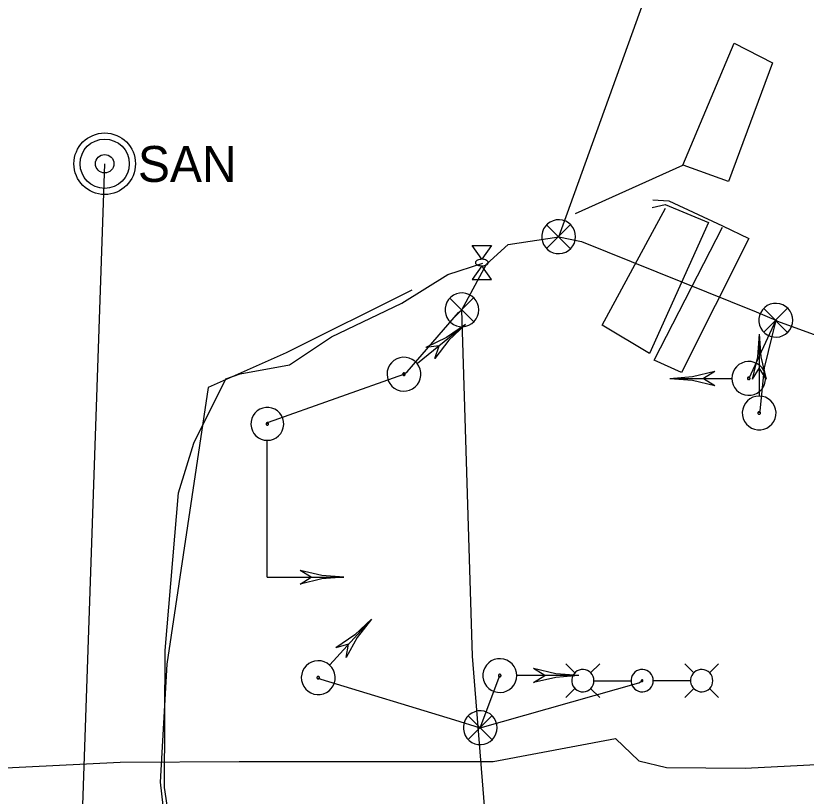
# Model space of a CAD drawing. Extents: x 600849 to 606371, y 330010 to 403088.
# Drawn here: x 602876.8 to 603030.9, y 402260.1 to 402412.2 of the extents above; entities that cross this region are included whole.
import ezdxf

# ---------------------------------------------------------------- set-up
doc = ezdxf.new("R2010")
doc.units = 0
for name, color, linetype in [('E_LTG', 7, 'Continuous'), ('E_LTG_CID', 7, 'Continuous'), ('E_LTG_Conduit', 7, 'Continuous'), ('E_SIG', 7, 'Continuous'), ('E_SIG_Conduit', 7, 'Continuous'), ('E_SIG_Loops', 7, 'Continuous'), ('E_UTL_AG', 7, 'Continuous'), ('E_UTL_E_UG', 7, 'Continuous'), ('E_UTL_FO_UG_QWEST', 7, 'Continuous'), ('E_UTL_SAN_MH', 7, 'Continuous'), ('E_UTL_SAN_UG', 7, 'Continuous')]:
    doc.layers.add(name, color=color, linetype=linetype)

msp = doc.modelspace()

# ---------------------------------------------------------------- linework, layer by layer
at = {"layer": 'E_LTG'}
for points in [[(602985.83, 402284.15), (602984.06, 402285.93)], [(602988.88, 402284.15), (602990.66, 402285.93)], [(603009, 402284.16), (603007.23, 402285.93)], [(603012.05, 402284.16), (603013.83, 402285.93)], [(602989.53, 402282.63), (602989.49, 402283.04), (602989.38, 402283.44), (602989.19, 402283.81), (602988.93, 402284.13), (602988.62, 402284.4), (602988.26, 402284.61), (602987.87, 402284.75), (602987.46, 402284.8), (602987.05, 402284.79), (602986.65, 402284.69), (602986.27, 402284.52), (602985.93, 402284.28), (602985.65, 402283.98), (602985.42, 402283.63), (602985.27, 402283.24), (602985.19, 402282.84), (602985.19, 402282.42), (602985.27, 402282.02), (602985.42, 402281.63), (602985.65, 402281.29), (602985.93, 402280.99), (602986.27, 402280.75), (602986.65, 402280.58), (602987.05, 402280.48), (602987.46, 402280.46), (602987.87, 402280.52), (602988.26, 402280.65), (602988.62, 402280.86), (602988.93, 402281.13), (602989.19, 402281.46), (602989.38, 402281.82), (602989.49, 402282.22), (602989.53, 402282.63)], [(603001.1, 402282.63), (603001.06, 402283.04), (603000.94, 402283.44), (603000.75, 402283.81), (603000.5, 402284.13), (603000.19, 402284.4), (602999.83, 402284.61), (602999.44, 402284.75), (602999.03, 402284.8), (602998.61, 402284.78), (602998.21, 402284.69), (602997.84, 402284.52), (602997.5, 402284.28), (602997.21, 402283.98), (602996.99, 402283.63), (602996.84, 402283.24), (602996.76, 402282.84), (602996.76, 402282.42), (602996.84, 402282.02), (602996.99, 402281.63), (602997.21, 402281.29), (602997.5, 402280.99), (602997.84, 402280.75), (602998.21, 402280.58), (602998.61, 402280.48), (602999.03, 402280.46), (602999.44, 402280.52), (602999.83, 402280.65), (603000.19, 402280.86), (603000.5, 402281.13), (603000.75, 402281.46), (603000.94, 402281.82), (603001.06, 402282.22), (603001.1, 402282.63)], [(603012.7, 402282.63), (603012.66, 402283.04), (603012.55, 402283.44), (603012.36, 402283.81), (603012.1, 402284.13), (603011.79, 402284.4), (603011.43, 402284.61), (603011.04, 402284.75), (603010.63, 402284.8), (603010.22, 402284.78), (603009.82, 402284.69), (603009.44, 402284.52), (603009.1, 402284.28), (603008.82, 402283.98), (603008.59, 402283.63), (603008.44, 402283.24), (603008.36, 402282.84), (603008.36, 402282.42), (603008.44, 402282.02), (603008.59, 402281.63), (603008.82, 402281.29), (603009.1, 402280.99), (603009.44, 402280.75), (603009.82, 402280.58), (603010.22, 402280.48), (603010.63, 402280.46), (603011.04, 402280.52), (603011.43, 402280.65), (603011.79, 402280.86), (603012.1, 402281.13), (603012.36, 402281.46), (603012.55, 402281.82), (603012.66, 402282.22), (603012.7, 402282.63)], [(602989.57, 402282.63), (602996.75, 402282.63)], [(602999.09, 402282.63), (602999.09, 402282.66), (602999.08, 402282.69), (602999.06, 402282.72), (602999.04, 402282.75), (602999.02, 402282.77), (602998.99, 402282.78), (602998.96, 402282.79), (602998.93, 402282.8), (602998.9, 402282.8), (602998.87, 402282.79), (602998.84, 402282.78), (602998.82, 402282.76), (602998.79, 402282.73), (602998.78, 402282.71), (602998.76, 402282.68), (602998.76, 402282.65), (602998.76, 402282.62), (602998.76, 402282.58), (602998.78, 402282.56), (602998.79, 402282.53), (602998.82, 402282.51), (602998.84, 402282.49), (602998.87, 402282.47), (602998.9, 402282.47), (602998.93, 402282.47), (602998.96, 402282.47), (602998.99, 402282.48), (602999.02, 402282.5), (602999.04, 402282.52), (602999.06, 402282.54), (602999.08, 402282.57), (602999.09, 402282.6), (602999.09, 402282.63)], [(603008.31, 402282.63), (603001.14, 402282.63)], [(602985.83, 402281.11), (602984.06, 402279.33)], [(602988.88, 402281.11), (602990.66, 402279.33)], [(603009, 402281.11), (603007.23, 402279.33)], [(603012.05, 402281.11), (603013.83, 402279.33)]]:
    msp.add_lwpolyline(points, dxfattribs=at)
at = {"layer": 'E_LTG_CID'}
msp.add_lwpolyline([(602737.36, 402264.21), (602741.56, 402272.78), (602743.61, 402271.7), (602749.4, 402264.91), (602763.84, 402263.47), (602813.45, 402265.08), (602855.18, 402266.55), (602862.91, 402274.8), (602872.14, 402265.51), (602897.13, 402266.78), (602920.32, 402266.89), (602969.9, 402266.9), (602993.7, 402271.33), (602998.27, 402267.03), (603003.69, 402265.74), (603019.03, 402265.61), (603073.32, 402268.4), (603108.87, 402272.13), (603158.69, 402274.42)], dxfattribs=at)
at = {"layer": 'E_LTG_Conduit'}
msp.add_lwpolyline([(602967.35, 402273.46), (602998.28, 402282.2), (602998.92, 402282.63)], dxfattribs=at)
at = {"layer": 'E_SIG'}
for points in [[(602985.95, 402369.17), (602985.89, 402369.79), (602985.71, 402370.39), (602985.42, 402370.95), (602985.03, 402371.45), (602984.56, 402371.86), (602984.02, 402372.17), (602983.42, 402372.38), (602982.8, 402372.46), (602982.18, 402372.43), (602981.57, 402372.29), (602981, 402372.03), (602980.48, 402371.66), (602980.05, 402371.21), (602979.71, 402370.68), (602979.48, 402370.1), (602979.36, 402369.48), (602979.36, 402368.85), (602979.48, 402368.24), (602979.71, 402367.66), (602980.05, 402367.13), (602980.48, 402366.67), (602981, 402366.31), (602981.57, 402366.05), (602982.18, 402365.9), (602982.8, 402365.87), (602983.42, 402365.96), (602984.02, 402366.17), (602984.56, 402366.48), (602985.03, 402366.89), (602985.42, 402367.38), (602985.71, 402367.94), (602985.89, 402368.54), (602985.95, 402369.17)], [(602984.91, 402371.5), (602980.3, 402366.85)], [(602980.3, 402371.46), (602984.95, 402366.8)], [(602967.08, 402354.91), (602967.02, 402355.54), (602966.85, 402356.14), (602966.56, 402356.7), (602966.17, 402357.19), (602965.7, 402357.6), (602965.15, 402357.91), (602964.56, 402358.12), (602963.94, 402358.21), (602963.31, 402358.18), (602962.7, 402358.03), (602962.13, 402357.77), (602961.62, 402357.41), (602961.19, 402356.95), (602960.85, 402356.42), (602960.62, 402355.84), (602960.5, 402355.23), (602960.5, 402354.6), (602960.62, 402353.98), (602960.85, 402353.4), (602961.19, 402352.87), (602961.62, 402352.42), (602962.13, 402352.05), (602962.7, 402351.79), (602963.31, 402351.65), (602963.94, 402351.62), (602964.56, 402351.71), (602965.15, 402351.91), (602965.7, 402352.22), (602966.17, 402352.64), (602966.56, 402353.13), (602966.85, 402353.69), (602967.02, 402354.29), (602967.08, 402354.91)], [(602966.05, 402357.25), (602961.44, 402352.59)], [(602961.44, 402357.2), (602966.09, 402352.55)], [(603028.28, 402352.88), (603028.23, 402353.51), (603028.05, 402354.11), (603027.76, 402354.67), (603027.37, 402355.16), (603026.9, 402355.57), (603026.36, 402355.88), (603025.76, 402356.09), (603025.14, 402356.18), (603024.52, 402356.15), (603023.91, 402356), (603023.33, 402355.74), (603022.82, 402355.38), (603022.39, 402354.92), (603022.05, 402354.39), (603021.82, 402353.81), (603021.7, 402353.2), (603021.7, 402352.57), (603021.82, 402351.95), (603022.05, 402351.37), (603022.39, 402350.84), (603022.82, 402350.39), (603023.33, 402350.02), (603023.91, 402349.76), (603024.52, 402349.62), (603025.14, 402349.59), (603025.76, 402349.67), (603026.36, 402349.88), (603026.9, 402350.19), (603027.37, 402350.6), (603027.76, 402351.1), (603028.05, 402351.66), (603028.23, 402352.26), (603028.28, 402352.88)], [(603027.25, 402355.22), (603022.64, 402350.56)], [(603022.64, 402355.17), (603027.29, 402350.52)], [(602964.46, 402352.04), (602955.09, 402344.47)], [(602964.46, 402352.04), (602960.77, 402349.51), (602956.75, 402347.58)], [(602964.46, 402352.04), (602961.21, 402348.97), (602958.47, 402345.44)], [(603021.74, 402350.2), (603021.39, 402345.75), (603020.36, 402341.4)], [(603021.74, 402350.2), (603021.74, 402338.16)], [(603021.74, 402350.2), (603022.08, 402345.75), (603023.11, 402341.4)], [(602959.32, 402347.89), (602956.75, 402347.58)], [(602958.47, 402345.44), (602959.32, 402347.89)], [(602955.04, 402344.44), (602954.6, 402344.88), (602954.09, 402345.24), (602953.51, 402345.49), (602952.9, 402345.63), (602952.28, 402345.66), (602951.66, 402345.56), (602951.07, 402345.35), (602950.53, 402345.03), (602950.06, 402344.61), (602949.68, 402344.11), (602949.4, 402343.55), (602949.23, 402342.94), (602949.18, 402342.32), (602949.24, 402341.7), (602949.43, 402341.1), (602949.72, 402340.54), (602950.12, 402340.05), (602950.6, 402339.65), (602951.14, 402339.34), (602951.74, 402339.15), (602952.36, 402339.06), (602952.99, 402339.1), (602953.59, 402339.26), (602954.16, 402339.53), (602954.67, 402339.9), (602955.1, 402340.36), (602955.43, 402340.89), (602955.65, 402341.47), (602955.76, 402342.09), (602955.76, 402342.72), (602955.63, 402343.33), (602955.39, 402343.91), (602955.04, 402344.44)], [(603016.41, 402341.55), (603016.47, 402340.93), (603016.64, 402340.32), (603016.93, 402339.77), (603017.32, 402339.27), (603017.79, 402338.86), (603018.34, 402338.55), (603018.93, 402338.34), (603019.55, 402338.25), (603020.18, 402338.28), (603020.79, 402338.43), (603021.36, 402338.69), (603021.87, 402339.06), (603022.3, 402339.51), (603022.64, 402340.04), (603022.87, 402340.62), (603022.99, 402341.24), (603022.99, 402341.86), (603022.87, 402342.48), (603022.64, 402343.06), (603022.3, 402343.59), (603021.87, 402344.04), (603021.36, 402344.41), (603020.79, 402344.67), (603020.18, 402344.82), (603019.55, 402344.85), (603018.93, 402344.76), (603018.34, 402344.55), (603017.79, 402344.24), (603017.32, 402343.83), (603016.93, 402343.34), (603016.64, 402342.78), (603016.47, 402342.18), (603016.41, 402341.55)], [(603021.74, 402343.6), (603020.36, 402341.4)], [(603023.11, 402341.4), (603021.74, 402343.6)], [(602952.67, 402342.52), (602952.64, 402342.56), (602952.6, 402342.58), (602952.55, 402342.6), (602952.51, 402342.61), (602952.46, 402342.61), (602952.41, 402342.61), (602952.37, 402342.59), (602952.33, 402342.57), (602952.29, 402342.53), (602952.26, 402342.5), (602952.24, 402342.45), (602952.23, 402342.41), (602952.22, 402342.36), (602952.23, 402342.31), (602952.24, 402342.27), (602952.26, 402342.22), (602952.29, 402342.19), (602952.33, 402342.15), (602952.37, 402342.13), (602952.42, 402342.12), (602952.47, 402342.11), (602952.51, 402342.11), (602952.56, 402342.13), (602952.6, 402342.15), (602952.64, 402342.17), (602952.68, 402342.21), (602952.7, 402342.25), (602952.72, 402342.29), (602952.73, 402342.34), (602952.73, 402342.39), (602952.72, 402342.44), (602952.7, 402342.48), (602952.67, 402342.52)], [(603004.31, 402341.55), (603008.76, 402341.9), (603013.11, 402342.93)], [(603013.11, 402342.92), (603010.91, 402341.55)], [(603004.31, 402341.55), (603016.35, 402341.55)], [(603004.31, 402341.55), (603008.76, 402341.21), (603013.11, 402340.18)], [(603010.91, 402341.55), (603013.11, 402340.18)], [(603019.45, 402341.55), (603019.46, 402341.5), (603019.47, 402341.46), (603019.49, 402341.41), (603019.52, 402341.38), (603019.56, 402341.35), (603019.6, 402341.32), (603019.65, 402341.31), (603019.7, 402341.3), (603019.74, 402341.3), (603019.79, 402341.31), (603019.83, 402341.33), (603019.87, 402341.36), (603019.91, 402341.39), (603019.93, 402341.44), (603019.95, 402341.48), (603019.96, 402341.53), (603019.96, 402341.58), (603019.95, 402341.62), (603019.93, 402341.67), (603019.91, 402341.71), (603019.87, 402341.74), (603019.83, 402341.77), (603019.79, 402341.79), (603019.74, 402341.8), (603019.7, 402341.8), (603019.65, 402341.8), (603019.6, 402341.78), (603019.56, 402341.76), (603019.52, 402341.73), (603019.49, 402341.69), (603019.47, 402341.64), (603019.46, 402341.6), (603019.45, 402341.55)], [(603021.74, 402338.1), (603021.11, 402338.04), (603020.51, 402337.86), (603019.95, 402337.58), (603019.46, 402337.19), (603019.05, 402336.71), (603018.74, 402336.17), (603018.53, 402335.58), (603018.44, 402334.96), (603018.47, 402334.33), (603018.62, 402333.72), (603018.88, 402333.15), (603019.24, 402332.64), (603019.7, 402332.21), (603020.23, 402331.87), (603020.81, 402331.63), (603021.42, 402331.51), (603022.05, 402331.51), (603022.67, 402331.63), (603023.25, 402331.87), (603023.78, 402332.21), (603024.23, 402332.64), (603024.6, 402333.15), (603024.86, 402333.72), (603025.01, 402334.33), (603025.03, 402334.96), (603024.95, 402335.58), (603024.74, 402336.17), (603024.43, 402336.71), (603024.02, 402337.19), (603023.52, 402337.58), (603022.97, 402337.86), (603022.36, 402338.04), (603021.74, 402338.1)], [(602925.84, 402329.49), (602926.45, 402329.54), (602927.03, 402329.72), (602927.57, 402329.99), (602928.05, 402330.37), (602928.45, 402330.83), (602928.76, 402331.36), (602928.96, 402331.93), (602929.04, 402332.54), (602929.01, 402333.14), (602928.87, 402333.74), (602928.62, 402334.29), (602928.26, 402334.79), (602927.82, 402335.21), (602927.31, 402335.54), (602926.74, 402335.76), (602926.15, 402335.88), (602925.54, 402335.88), (602924.94, 402335.76), (602924.37, 402335.54), (602923.86, 402335.21), (602923.42, 402334.79), (602923.07, 402334.29), (602922.82, 402333.74), (602922.67, 402333.14), (602922.64, 402332.54), (602922.73, 402331.93), (602922.93, 402331.36), (602923.23, 402330.83), (602923.63, 402330.37), (602924.11, 402329.99), (602924.65, 402329.72), (602925.24, 402329.54), (602925.84, 402329.49)], [(603021.74, 402335.05), (603021.69, 402335.05), (603021.64, 402335.03), (603021.6, 402335.01), (603021.56, 402334.98), (603021.53, 402334.95), (603021.51, 402334.9), (603021.49, 402334.86), (603021.49, 402334.81), (603021.49, 402334.76), (603021.5, 402334.72), (603021.52, 402334.67), (603021.55, 402334.63), (603021.58, 402334.6), (603021.62, 402334.58), (603021.67, 402334.56), (603021.71, 402334.55), (603021.76, 402334.55), (603021.81, 402334.56), (603021.85, 402334.58), (603021.89, 402334.6), (603021.93, 402334.63), (603021.96, 402334.67), (603021.98, 402334.72), (603021.99, 402334.76), (603021.99, 402334.81), (603021.98, 402334.86), (603021.97, 402334.9), (603021.94, 402334.95), (603021.91, 402334.98), (603021.88, 402335.01), (603021.83, 402335.03), (603021.79, 402335.05), (603021.74, 402335.05)], [(602925.84, 402332.44), (602925.89, 402332.45), (602925.93, 402332.46), (602925.98, 402332.48), (602926.01, 402332.51), (602926.04, 402332.55), (602926.07, 402332.59), (602926.08, 402332.63), (602926.09, 402332.68), (602926.09, 402332.72), (602926.07, 402332.77), (602926.05, 402332.81), (602926.03, 402332.85), (602925.99, 402332.88), (602925.95, 402332.91), (602925.91, 402332.92), (602925.87, 402332.93), (602925.82, 402332.93), (602925.77, 402332.92), (602925.73, 402332.91), (602925.69, 402332.88), (602925.66, 402332.85), (602925.63, 402332.81), (602925.61, 402332.77), (602925.6, 402332.72), (602925.6, 402332.68), (602925.6, 402332.63), (602925.62, 402332.59), (602925.64, 402332.55), (602925.67, 402332.51), (602925.71, 402332.48), (602925.75, 402332.46), (602925.8, 402332.45), (602925.84, 402332.44)], [(602925.84, 402302.79), (602925.84, 402329.43)], [(602925.84, 402310.27), (602925.84, 402310.27)], [(602940.79, 402302.79), (602936.47, 402303.13), (602932.25, 402304.13)], [(602934.38, 402302.79), (602932.25, 402304.13)], [(602925.84, 402302.79), (602940.79, 402302.79)], [(602940.79, 402302.79), (602936.47, 402302.46), (602932.25, 402301.46)], [(602932.25, 402301.46), (602934.38, 402302.79)], [(602946.13, 402294.6), (602938.03, 402285.7)], [(602946.13, 402294.6), (602942.88, 402291.54), (602939.19, 402289.02)], [(602946.13, 402294.6), (602943.39, 402291.08), (602941.23, 402287.17)], [(602941.69, 402289.72), (602939.19, 402289.02)], [(602941.23, 402287.17), (602941.69, 402289.72)], [(602974.46, 402283.63), (602974.4, 402284.25), (602974.23, 402284.85), (602973.94, 402285.41), (602973.55, 402285.9), (602973.08, 402286.32), (602972.53, 402286.63), (602971.94, 402286.83), (602971.32, 402286.92), (602970.69, 402286.89), (602970.08, 402286.75), (602969.51, 402286.48), (602969, 402286.12), (602968.57, 402285.67), (602968.23, 402285.14), (602968, 402284.56), (602967.88, 402283.94), (602967.88, 402283.31), (602968, 402282.7), (602968.23, 402282.11), (602968.57, 402281.59), (602969, 402281.13), (602969.51, 402280.77), (602970.08, 402280.51), (602970.69, 402280.36), (602971.32, 402280.33), (602971.94, 402280.42), (602972.53, 402280.63), (602973.08, 402280.94), (602973.55, 402281.35), (602973.94, 402281.84), (602974.23, 402282.4), (602974.4, 402283), (602974.46, 402283.63)], [(602937.99, 402285.65), (602937.49, 402286.03), (602936.92, 402286.3), (602936.32, 402286.47), (602935.69, 402286.51), (602935.07, 402286.44), (602934.47, 402286.25), (602933.92, 402285.95), (602933.44, 402285.55), (602933.04, 402285.06), (602932.73, 402284.51), (602932.54, 402283.92), (602932.47, 402283.29), (602932.51, 402282.67), (602932.68, 402282.06), (602932.95, 402281.5), (602933.32, 402280.99), (602933.79, 402280.57), (602934.32, 402280.24), (602934.91, 402280.03), (602935.53, 402279.92), (602936.16, 402279.94), (602936.77, 402280.07), (602937.35, 402280.32), (602937.87, 402280.67), (602938.31, 402281.11), (602938.66, 402281.63), (602938.91, 402282.21), (602939.04, 402282.82), (602939.06, 402283.45), (602938.96, 402284.07), (602938.74, 402284.65), (602938.41, 402285.19), (602937.99, 402285.65)], [(602935.94, 402283.4), (602935.9, 402283.43), (602935.86, 402283.45), (602935.81, 402283.46), (602935.76, 402283.46), (602935.71, 402283.46), (602935.67, 402283.44), (602935.63, 402283.42), (602935.59, 402283.39), (602935.56, 402283.35), (602935.54, 402283.31), (602935.52, 402283.27), (602935.52, 402283.22), (602935.52, 402283.17), (602935.53, 402283.12), (602935.55, 402283.08), (602935.58, 402283.04), (602935.62, 402283.01), (602935.66, 402282.99), (602935.7, 402282.97), (602935.75, 402282.96), (602935.8, 402282.96), (602935.84, 402282.97), (602935.89, 402282.99), (602935.93, 402283.02), (602935.96, 402283.05), (602935.99, 402283.09), (602936.01, 402283.14), (602936.02, 402283.18), (602936.02, 402283.23), (602936.01, 402283.28), (602935.99, 402283.32), (602935.97, 402283.36), (602935.94, 402283.4)], [(602971.42, 402283.63), (602971.41, 402283.67), (602971.4, 402283.72), (602971.38, 402283.76), (602971.35, 402283.8), (602971.31, 402283.83), (602971.27, 402283.86), (602971.22, 402283.87), (602971.18, 402283.88), (602971.13, 402283.88), (602971.08, 402283.87), (602971.04, 402283.85), (602971, 402283.82), (602970.97, 402283.78), (602970.94, 402283.74), (602970.92, 402283.7), (602970.91, 402283.65), (602970.91, 402283.6), (602970.92, 402283.56), (602970.94, 402283.51), (602970.97, 402283.47), (602971, 402283.44), (602971.04, 402283.41), (602971.08, 402283.39), (602971.13, 402283.38), (602971.18, 402283.37), (602971.22, 402283.38), (602971.27, 402283.4), (602971.31, 402283.42), (602971.35, 402283.45), (602971.38, 402283.49), (602971.4, 402283.53), (602971.41, 402283.58), (602971.42, 402283.63)], [(602986.56, 402283.63), (602974.52, 402283.63)], [(602986.56, 402283.63), (602982.11, 402283.97), (602977.76, 402285)], [(602979.96, 402283.63), (602977.76, 402285)], [(602986.56, 402283.63), (602982.11, 402283.28), (602977.76, 402282.25)], [(602977.76, 402282.25), (602979.96, 402283.63)], [(602970.65, 402273.46), (602970.59, 402274.09), (602970.42, 402274.69), (602970.13, 402275.25), (602969.74, 402275.74), (602969.27, 402276.15), (602968.72, 402276.46), (602968.13, 402276.67), (602967.51, 402276.76), (602966.88, 402276.73), (602966.27, 402276.58), (602965.7, 402276.32), (602965.19, 402275.96), (602964.76, 402275.5), (602964.42, 402274.97), (602964.19, 402274.39), (602964.07, 402273.78), (602964.07, 402273.15), (602964.19, 402272.53), (602964.42, 402271.95), (602964.76, 402271.42), (602965.19, 402270.97), (602965.7, 402270.6), (602966.27, 402270.34), (602966.88, 402270.2), (602967.51, 402270.17), (602968.13, 402270.26), (602968.72, 402270.46), (602969.27, 402270.77), (602969.74, 402271.19), (602970.13, 402271.68), (602970.42, 402272.24), (602970.59, 402272.84), (602970.65, 402273.46)], [(602969.62, 402275.8), (602965.01, 402271.14)], [(602965.01, 402275.75), (602969.66, 402271.1)]]:
    msp.add_lwpolyline(points, dxfattribs=at)
at = {"layer": 'E_SIG_Conduit'}
for points in [[(602925.84, 402332.69), (602926.06, 402333.02), (602952.47, 402342.36), (602953.11, 402342.81), (602963.14, 402354.39), (602963.78, 402354.91), (602968.56, 402363.8), (602972.78, 402367.62), (602982.65, 402369.17), (602987.11, 402368.26)], [(602987.11, 402368.26), (603021.15, 402354.53), (603024.98, 402352.88), (603022.69, 402343.61), (603021.9, 402335.26), (603021.74, 402334.8)], [(602973.38, 402193.41), (602965.84, 402287.41), (602963.78, 402354.91)], [(603024.98, 402352.88), (603019.71, 402341.55)], [(603024.98, 402352.88), (603025.34, 402352.7), (603051.41, 402343.22), (603086.46, 402335.1), (603101.4, 402330.73)], [(602967.35, 402273.46), (602971.16, 402283.63)], [(602935.77, 402283.21), (602936.25, 402282.92), (602962.36, 402275.01), (602967.35, 402273.46)]]:
    msp.add_lwpolyline(points, dxfattribs=at)
at = {"layer": 'E_SIG_Loops'}
for points in [[(602985.94, 402373.7), (603006.85, 402383.09), (603016.86, 402406.89), (603024.36, 402403.06), (603015.75, 402379.96), (603006.95, 402383.14)], [(603001.01, 402376.34), (603004.13, 402376.15), (603014.59, 402371.28), (603019.73, 402368.84), (603006.57, 402342.71), (603001.26, 402345.08), (603014.57, 402371.05)], [(603000.85, 402374.88), (603003.42, 402375.42), (603011.87, 402371.96), (603000.39, 402346.38), (602991.1, 402351.93), (603003.45, 402374.74)]]:
    msp.add_lwpolyline(points, dxfattribs=at)
at = {"layer": 'E_UTL_AG'}
for points in [[(602965.76, 402367.43), (602969.57, 402367.43)], [(602967.66, 402364.76), (602965.76, 402367.43)], [(602969.57, 402367.43), (602967.66, 402364.76)], [(602968.93, 402364.13), (602968.91, 402364.25), (602968.84, 402364.36), (602968.73, 402364.47), (602968.58, 402364.56), (602968.4, 402364.64), (602968.19, 402364.7), (602967.96, 402364.74), (602967.72, 402364.76), (602967.48, 402364.75), (602967.25, 402364.73), (602967.03, 402364.68), (602966.83, 402364.61), (602966.66, 402364.52), (602966.53, 402364.42), (602966.44, 402364.3), (602966.4, 402364.19), (602966.4, 402364.06), (602966.44, 402363.95), (602966.53, 402363.83), (602966.66, 402363.73), (602966.83, 402363.65), (602967.03, 402363.58), (602967.25, 402363.53), (602967.48, 402363.5), (602967.72, 402363.49), (602967.96, 402363.51), (602968.19, 402363.55), (602968.4, 402363.61), (602968.58, 402363.69), (602968.73, 402363.78), (602968.84, 402363.89), (602968.91, 402364.01), (602968.93, 402364.13)], [(602967.66, 402363.49), (602965.76, 402360.83)], [(602969.57, 402360.83), (602967.66, 402363.49)], [(602965.76, 402360.83), (602969.57, 402360.83)]]:
    msp.add_lwpolyline(points, dxfattribs=at)
at = {"layer": 'E_UTL_E_UG'}
for points in [[(602982.65, 402369.17), (603066.89, 402602.6)], [(602912.41, 402195.05), (602912.41, 402195.16), (602911.83, 402212.97), (602911.94, 402220.96), (602905.82, 402261.81), (602905.94, 402288.53), (602908.52, 402319.24), (602911.52, 402328.92), (602917.77, 402341.48), (602920.56, 402342.45), (602930.16, 402344.21), (602938.35, 402349.64), (602952.08, 402356.19), (602961.05, 402361.81), (602967.84, 402364.04)]]:
    msp.add_lwpolyline(points, dxfattribs=at)
at = {"layer": 'E_UTL_FO_UG_QWEST'}
msp.add_lwpolyline([(602954, 402358.78), (602929.53, 402346.54), (602914.32, 402339.8), (602906.22, 402285.83), (602904.92, 402262.87), (602909.56, 402222.6), (602912.15, 402213.67), (602925.74, 402196.41), (602933.59, 402181.17), (602954.93, 402157.22)], dxfattribs=at)
at = {"layer": 'E_UTL_SAN_MH'}
for radius in [6, 4.8, 1.8]:
    msp.add_circle((602894.13, 402383.39), radius, dxfattribs=at)
at = {"layer": 'E_UTL_SAN_UG'}
msp.add_line((602886.87, 402169.31), (602894.13, 402383.39), dxfattribs=at)

# ---------------------------------------------------------------- texts
at = {"layer": 'E_UTL_SAN_MH'}
msp.add_text('SAN', height=6.998, dxfattribs=at).set_placement((602900.61, 402379.85))

doc.saveas('drawing.dxf')
